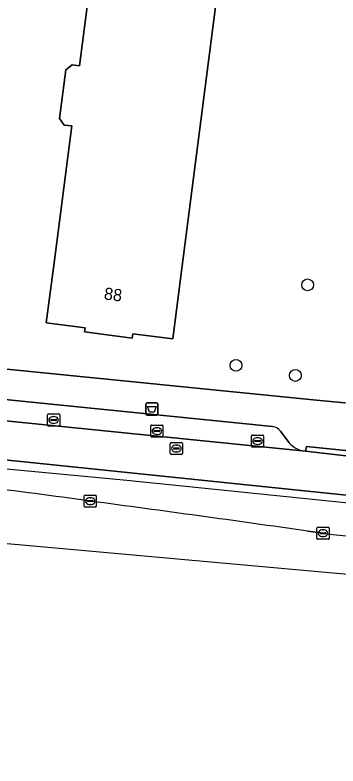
# Model space of a CAD drawing. Extents: x 160023 to 161302, y 384750 to 385707.
# Drawn here: x 161052.2 to 161079, y 384857 to 384919 of the extents above; entities that cross this region are included whole.
import ezdxf

# ---------------------------------------------------------------- set-up
doc = ezdxf.new("R2010")
doc.units = 0
for name, color, linetype in [('IMGEO_Afvalbak', 7, 'Continuous'), ('IMGEO_Berm_groen', 7, 'Continuous'), ('IMGEO_Boom', 7, 'Continuous'), ('IMGEO_Erf', 7, 'Continuous'), ('IMGEO_Hek', 7, 'Continuous'), ('IMGEO_Kolk', 7, 'Continuous'), ('IMGEO_Pand', 7, 'Continuous'), ('IMGEO_Pand_nummerreeks', 7, 'Continuous'), ('IMGEO_Parkeervlak_open', 7, 'Continuous'), ('IMGEO_Rijbaan_lokaal_gesloten', 7, 'Continuous'), ('IMGEO_Rijbaan_regionaal_gesloten', 7, 'Continuous'), ('IMGEO_Rioolput', 7, 'Continuous'), ('IMGEO_Voetpad_open', 7, 'Continuous')]:
    doc.layers.add(name, color=color, linetype=linetype)

msp = doc.modelspace()

# ---------------------------------------------------------------- linework, layer by layer
at = {"layer": 'IMGEO_Afvalbak'}
for p, q in [((161063.147, 384886.971), (161063.937, 384886.971)), ((161063.937, 384886.971), (161063.147, 384886.971)), ((161063.047, 384886.071), (161063.047, 384886.871)), ((161063.047, 384886.871), (161063.047, 384886.071)), ((161064.037, 384886.871), (161064.037, 384886.071)), ((161064.037, 384886.071), (161064.037, 384886.871)), ((161063.937, 384885.971), (161063.147, 384885.971)), ((161063.147, 384885.971), (161063.937, 384885.971))]:
    msp.add_line(p, q, dxfattribs=at)
msp.add_lwpolyline([(161063.19, 384886.685), (161063.894, 384886.685), (161063.745, 384886.215), (161063.339, 384886.215), (161063.19, 384886.685)], dxfattribs=at)
for centre, start, end in [((161063.147, 384886.871), 90, 180), ((161063.147, 384886.871), 90, 180), ((161063.937, 384886.871), 0, 90), ((161063.937, 384886.871), 360, 90), ((161063.147, 384886.071), 180, 270), ((161063.147, 384886.071), 180, 270), ((161063.937, 384886.071), 270, 0), ((161063.937, 384886.071), 270, 0)]:
    msp.add_arc(centre, 0.1, start, end, dxfattribs=at)
at = {"layer": 'IMGEO_Berm_groen'}
for points in [[(161086.584, 384878.625), (161045.747, 384882.846)], [(161076.457, 384876.379), (161077.71, 384876.204)]]:
    msp.add_lwpolyline(points, dxfattribs=at)
for centre, radius, start, end in [((160980.995, 384326.944), 557.322, 82.01155, 83.91006), ((160749.439, 382567.372), 2332.05, 81.938981, 82.385615), ((161090.993, 384989.356), 113.929, 263.30441, 269.95452)]:
    msp.add_arc(centre, radius, start, end, dxfattribs=at)
at = {"layer": 'IMGEO_Boom'}
for centre in [(161076.436, 384896.734), (161070.512, 384890.08), (161075.422, 384889.249)]:
    msp.add_circle(centre, 0.489, dxfattribs=at)
at = {"layer": 'IMGEO_Erf'}
for points in [[(161070.616, 384933.668), (161065.92, 384897.229), (161065.277, 384892.27), (161061.96, 384892.7), (161061.912, 384892.329), (161057.973, 384892.839), (161058.018, 384893.188), (161054.804, 384893.605), (161055.447, 384898.564), (161056.913, 384909.869), (161056.299, 384909.948), (161055.894, 384910.475), (161056.417, 384914.511), (161056.944, 384914.917), (161057.558, 384914.837), (161061.652, 384946.406)], [(161051, 384889.81), (161077.161, 384887.212), (161079.529, 384886.98)]]:
    msp.add_lwpolyline(points, dxfattribs=at)
at = {"layer": 'IMGEO_Hek'}
msp.add_lwpolyline([(161048.879, 384881.764), (161061.462, 384880.58), (161100.335, 384876.62)], dxfattribs=at)
at = {"layer": 'IMGEO_Kolk'}
for p, q in [((161054.915, 384885.136), (161054.915, 384885.988)), ((161054.99, 384886.062), (161055.842, 384886.062)), ((161055.403, 384885.842), (161055.428, 384885.842)), ((161055.916, 384885.988), (161055.916, 384885.136)), ((161055.174, 384885.556), (161055.174, 384885.568)), ((161055.612, 384885.519), (161055.214, 384885.519)), ((161055.217, 384885.605), (161055.615, 384885.605)), ((161055.426, 384885.282), (161055.401, 384885.282)), ((161055.658, 384885.568), (161055.658, 384885.556)), ((161063.539, 384885.149), (161064.391, 384885.149)), ((161055.842, 384885.062), (161054.99, 384885.062)), ((161063.464, 384884.223), (161063.464, 384885.075)), ((161063.723, 384884.643), (161063.723, 384884.655)), ((161064.161, 384884.606), (161063.763, 384884.606)), ((161063.766, 384884.692), (161064.164, 384884.692)), ((161063.952, 384884.929), (161063.977, 384884.929)), ((161064.207, 384884.655), (161064.207, 384884.643)), ((161064.465, 384885.075), (161064.465, 384884.223)), ((161064.391, 384884.149), (161063.539, 384884.149)), ((161063.975, 384884.369), (161063.95, 384884.369)), ((161071.791, 384883.397), (161071.791, 384884.249)), ((161071.866, 384884.323), (161072.718, 384884.323)), ((161072.093, 384883.866), (161072.491, 384883.866)), ((161072.279, 384884.103), (161072.304, 384884.103)), ((161072.792, 384884.249), (161072.792, 384883.397)), ((161072.718, 384883.323), (161071.866, 384883.323)), ((161072.05, 384883.817), (161072.05, 384883.829)), ((161072.488, 384883.78), (161072.09, 384883.78)), ((161072.302, 384883.543), (161072.277, 384883.543)), ((161072.534, 384883.829), (161072.534, 384883.817)), ((161057.947, 384878.432), (161057.947, 384879.284)), ((161058.022, 384879.358), (161058.874, 384879.358)), ((161058.249, 384878.901), (161058.647, 384878.901)), ((161058.435, 384879.138), (161058.46, 384879.138)), ((161058.948, 384879.284), (161058.948, 384878.432)), ((161058.874, 384878.358), (161058.022, 384878.358)), ((161058.206, 384878.852), (161058.206, 384878.864)), ((161058.644, 384878.815), (161058.246, 384878.815)), ((161058.458, 384878.578), (161058.433, 384878.578)), ((161058.69, 384878.864), (161058.69, 384878.852)), ((161077.209, 384875.778), (161077.209, 384876.63)), ((161077.284, 384876.704), (161078.136, 384876.704)), ((161077.697, 384876.484), (161077.722, 384876.484)), ((161078.21, 384876.63), (161078.21, 384875.778)), ((161077.468, 384876.198), (161077.468, 384876.21)), ((161077.906, 384876.161), (161077.508, 384876.161)), ((161077.511, 384876.247), (161077.909, 384876.247)), ((161077.72, 384875.924), (161077.695, 384875.924)), ((161077.952, 384876.21), (161077.952, 384876.198)), ((161078.136, 384875.704), (161077.284, 384875.704))]:
    msp.add_line(p, q, dxfattribs=at)
for points in [[(161054.915, 384885.136), (161054.915, 384885.988)], [(161054.99, 384886.062), (161055.842, 384886.062)], [(161055.916, 384885.988), (161055.916, 384885.136)], [(161063.539, 384885.149), (161064.391, 384885.149)], [(161055.842, 384885.062), (161054.99, 384885.062)], [(161063.464, 384884.223), (161063.464, 384885.075)], [(161064.465, 384885.075), (161064.465, 384884.223)], [(161064.391, 384884.149), (161063.539, 384884.149)], [(161071.791, 384883.397), (161071.791, 384884.249)], [(161071.866, 384884.323), (161072.718, 384884.323)], [(161072.792, 384884.249), (161072.792, 384883.397)], [(161072.718, 384883.323), (161071.866, 384883.323)], [(161057.947, 384878.432), (161057.947, 384879.284)], [(161058.022, 384879.358), (161058.874, 384879.358)], [(161058.948, 384879.284), (161058.948, 384878.432)], [(161058.874, 384878.358), (161058.022, 384878.358)], [(161077.209, 384875.778), (161077.209, 384876.63)], [(161077.284, 384876.704), (161078.136, 384876.704)], [(161078.21, 384876.63), (161078.21, 384875.778)], [(161078.136, 384875.704), (161077.284, 384875.704)]]:
    msp.add_lwpolyline(points, dxfattribs=at)
for centre, radius, start, end in [((161054.992, 384885.986), 0.0765, 91.55205, 178.44795), ((161054.992, 384885.986), 0.0765, 91.55205, 178.44795), ((161055.84, 384885.986), 0.0765, 1.55205, 88.44795), ((161055.84, 384885.986), 0.0765, 1.55205, 88.44795), ((161054.992, 384885.138), 0.0765, 181.55205, 268.44795), ((161054.992, 384885.138), 0.0765, 181.55205, 268.44795), ((161055.214, 384885.565), 0.0403, 85.87752, 175.75265), ((161055.211, 384885.555), 0.0366, 178.93798, 274.71019), ((161055.615, 384885.562), 0.043, 264.86636, 352.45326), ((161055.619, 384885.567), 0.0386, 1.73085, 96.63898), ((161055.84, 384885.138), 0.0765, 271.55205, 358.44795), ((161055.84, 384885.138), 0.0765, 271.55205, 358.44795), ((161063.541, 384885.073), 0.0765, 91.55205, 178.44795), ((161063.541, 384885.073), 0.0765, 91.55205, 178.44795), ((161064.389, 384885.073), 0.0765, 1.55205, 88.44795), ((161064.389, 384885.073), 0.0765, 1.55205, 88.44795), ((161063.763, 384884.652), 0.0403, 85.87752, 175.75265), ((161063.76, 384884.642), 0.0366, 178.93798, 274.71019), ((161064.164, 384884.649), 0.043, 264.86636, 352.45326), ((161064.168, 384884.654), 0.0386, 1.73085, 96.63898), ((161063.541, 384884.225), 0.0765, 181.55205, 268.44795), ((161063.541, 384884.225), 0.0765, 181.55205, 268.44795), ((161064.389, 384884.225), 0.0765, 271.55205, 358.44795), ((161064.389, 384884.225), 0.0765, 271.55205, 358.44795), ((161071.868, 384884.247), 0.0765, 91.55205, 178.44795), ((161071.868, 384884.247), 0.0765, 91.55205, 178.44795), ((161072.09, 384883.826), 0.0403, 85.87752, 175.75265), ((161072.495, 384883.828), 0.0386, 1.73085, 96.63898), ((161072.716, 384884.247), 0.0765, 1.55205, 88.44795), ((161072.716, 384884.247), 0.0765, 1.55205, 88.44795), ((161071.868, 384883.399), 0.0765, 181.55205, 268.44795), ((161071.868, 384883.399), 0.0765, 181.55205, 268.44795), ((161072.087, 384883.816), 0.0366, 178.93798, 274.71019), ((161072.491, 384883.823), 0.043, 264.86636, 352.45326), ((161072.716, 384883.399), 0.0765, 271.55205, 358.44795), ((161072.716, 384883.399), 0.0765, 271.55205, 358.44795), ((161058.024, 384879.282), 0.0765, 91.55205, 178.44795), ((161058.024, 384879.282), 0.0765, 91.55205, 178.44795), ((161058.246, 384878.861), 0.0403, 85.87752, 175.75265), ((161058.651, 384878.863), 0.0386, 1.73085, 96.63898), ((161058.872, 384879.282), 0.0765, 1.55205, 88.44795), ((161058.872, 384879.282), 0.0765, 1.55205, 88.44795), ((161058.024, 384878.434), 0.0765, 181.55205, 268.44795), ((161058.024, 384878.434), 0.0765, 181.55205, 268.44795), ((161058.243, 384878.851), 0.0366, 178.93798, 274.71019), ((161058.647, 384878.858), 0.043, 264.86636, 352.45326), ((161058.872, 384878.434), 0.0765, 271.55205, 358.44795), ((161058.872, 384878.434), 0.0765, 271.55205, 358.44795), ((161077.286, 384876.628), 0.0765, 91.55205, 178.44795), ((161077.286, 384876.628), 0.0765, 91.55205, 178.44795), ((161078.134, 384876.628), 0.0765, 1.55205, 88.44795), ((161078.134, 384876.628), 0.0765, 1.55205, 88.44795), ((161077.508, 384876.207), 0.0403, 85.87752, 175.75265), ((161077.505, 384876.197), 0.0366, 178.93798, 274.71019), ((161077.909, 384876.204), 0.043, 264.86636, 352.45326), ((161077.913, 384876.209), 0.0386, 1.73085, 96.63898), ((161077.286, 384875.78), 0.0765, 181.55205, 268.44795), ((161077.286, 384875.78), 0.0765, 181.55205, 268.44795), ((161078.134, 384875.78), 0.0765, 271.55205, 358.44795), ((161078.134, 384875.78), 0.0765, 271.55205, 358.44795)]:
    msp.add_arc(centre, radius, start, end, dxfattribs=at)
for centre, major_axis, ratio, start_param, end_param in [((161055.402, 384885.562), (-0.387, 0.002), 0.722429, 4.712389, 7.853982), ((161055.427, 384885.562), (-0.39, 0.002), 0.717154, 1.570796, 4.712389), ((161063.951, 384884.649), (-0.387, 0.002), 0.722429, 4.712389, 7.853982), ((161063.976, 384884.649), (-0.39, 0.002), 0.717154, 1.570796, 4.712389), ((161072.278, 384883.823), (-0.387, 0.002), 0.722429, 4.712389, 7.853982), ((161072.303, 384883.823), (-0.39, 0.002), 0.717154, 1.570796, 4.712389), ((161058.434, 384878.858), (-0.387, 0.002), 0.722429, 4.712389, 7.853982), ((161058.459, 384878.858), (-0.39, 0.002), 0.717154, 1.570796, 4.712389), ((161077.696, 384876.204), (-0.387, 0.002), 0.722429, 4.712389, 7.853982), ((161077.721, 384876.204), (-0.39, 0.002), 0.717154, 1.570796, 4.712389)]:
    msp.add_ellipse(centre, major_axis=major_axis, ratio=ratio, start_param=start_param, end_param=end_param, dxfattribs=at)
at = {"layer": 'IMGEO_Pand'}
msp.add_lwpolyline([(161061.652, 384946.406), (161057.558, 384914.837), (161056.944, 384914.917), (161056.417, 384914.511), (161055.894, 384910.475), (161056.299, 384909.948), (161056.913, 384909.869), (161055.447, 384898.564), (161054.804, 384893.605), (161058.018, 384893.188), (161057.973, 384892.839), (161061.912, 384892.329), (161061.96, 384892.7), (161065.277, 384892.27), (161065.92, 384897.229), (161070.616, 384933.668)], dxfattribs=at)
at = {"layer": 'IMGEO_Parkeervlak_open'}
for points in [[(161073.523, 384885.027), (161045.633, 384887.846)], [(161045.969, 384886.059), (161076.252, 384882.976)], [(161074.922, 384883.685), (161074.186, 384884.644)]]:
    msp.add_lwpolyline(points, dxfattribs=at)
for centre, radius, start, end in [((161073.411, 384884.067), 0.966, 36.64597, 83.32593), ((161076.477, 384885.001), 2.037, 220.22935, 263.64803)]:
    msp.add_arc(centre, radius, start, end, dxfattribs=at)
at = {"layer": 'IMGEO_Rijbaan_lokaal_gesloten'}
for points in [[(161079.856, 384882.572), (161076.252, 384882.976), (161045.969, 384886.059)], [(161045.747, 384882.846), (161086.584, 384878.625)]]:
    msp.add_lwpolyline(points, dxfattribs=at)
at = {"layer": 'IMGEO_Rijbaan_regionaal_gesloten'}
for points in [[(160874.71, 384856.965), (160909.879, 384864.4), (160971.848, 384874.449), (160983.645, 384876.362), (161020.709, 384877.941), (161022.134, 384878.002), (161117.456, 384869.429), (161167.157, 384868.815), (161254.166, 384874.428), (161254.018, 384875.783), (161229.371, 384874.422), (161204.396, 384873.069), (161180.234, 384871.73), (161160.552, 384870.706), (161156.825, 384870.511)], [(161077.71, 384876.204), (161076.457, 384876.379)]]:
    msp.add_lwpolyline(points, dxfattribs=at)
for centre, radius, start, end in [((160980.995, 384326.944), 557.322, 82.01155, 83.91006), ((160749.439, 382567.372), 2332.05, 81.938981, 82.385615), ((161090.993, 384989.356), 113.929, 263.30441, 269.95452)]:
    msp.add_arc(centre, radius, start, end, dxfattribs=at)
at = {"layer": 'IMGEO_Rioolput'}
for p, q in [((161065.075, 384882.783), (161065.075, 384883.635)), ((161065.15, 384883.709), (161066.002, 384883.709)), ((161065.377, 384883.252), (161065.775, 384883.252)), ((161065.563, 384883.489), (161065.588, 384883.489)), ((161066.076, 384883.635), (161066.076, 384882.783)), ((161066.002, 384882.709), (161065.15, 384882.709)), ((161065.334, 384883.203), (161065.334, 384883.215)), ((161065.772, 384883.166), (161065.374, 384883.166)), ((161065.586, 384882.929), (161065.561, 384882.929)), ((161065.818, 384883.215), (161065.818, 384883.203))]:
    msp.add_line(p, q, dxfattribs=at)
for points in [[(161065.075, 384882.783), (161065.075, 384883.635)], [(161065.15, 384883.709), (161066.002, 384883.709)], [(161066.076, 384883.635), (161066.076, 384882.783)], [(161066.002, 384882.709), (161065.15, 384882.709)]]:
    msp.add_lwpolyline(points, dxfattribs=at)
for centre, radius, start, end in [((161065.152, 384883.633), 0.0765, 91.55205, 178.44795), ((161065.152, 384883.633), 0.0765, 91.55205, 178.44795), ((161065.374, 384883.212), 0.0403, 85.87752, 175.75265), ((161065.779, 384883.214), 0.0386, 1.73085, 96.63898), ((161066, 384883.633), 0.0765, 1.55205, 88.44795), ((161066, 384883.633), 0.0765, 1.55205, 88.44795), ((161065.152, 384882.785), 0.0765, 181.55205, 268.44795), ((161065.152, 384882.785), 0.0765, 181.55205, 268.44795), ((161065.371, 384883.202), 0.0366, 178.93798, 274.71019), ((161065.775, 384883.209), 0.043, 264.86636, 352.45326), ((161066, 384882.785), 0.0765, 271.55205, 358.44795), ((161066, 384882.785), 0.0765, 271.55205, 358.44795)]:
    msp.add_arc(centre, radius, start, end, dxfattribs=at)
for centre, major_axis, ratio, start_param, end_param in [((161065.562, 384883.209), (-0.387, 0.002), 0.722429, 4.712389, 7.853982), ((161065.587, 384883.209), (-0.39, 0.002), 0.717154, 1.570796, 4.712389)]:
    msp.add_ellipse(centre, major_axis=major_axis, ratio=ratio, start_param=start_param, end_param=end_param, dxfattribs=at)
at = {"layer": 'IMGEO_Voetpad_open'}
for points in [[(161154.204, 384884.25), (161134.279, 384883.429), (161131.349, 384883.254), (161122.684, 384883.1), (161110.751, 384883.202), (161110.794, 384883.596), (161104.268, 384884.311), (161100.99, 384884.658), (161095.66, 384885.242), (161090.332, 384885.825), (161089.859, 384885.864), (161089.386, 384885.902), (161084.684, 384886.417), (161079.697, 384886.964), (161079.529, 384886.98), (161077.161, 384887.212), (161051, 384889.81)], [(161045.633, 384887.846), (161073.523, 384885.027)], [(161074.186, 384884.644), (161074.922, 384883.685)], [(161076.252, 384882.976), (161076.36, 384883.38), (161079.854, 384883.02), (161079.856, 384882.572)]]:
    msp.add_lwpolyline(points, dxfattribs=at)
msp.add_lwpolyline([(161079.856, 384882.572), (161079.854, 384883.02), (161076.36, 384883.38), (161076.252, 384882.976)], close=True, dxfattribs=at)
for centre, radius, start, end in [((161073.411, 384884.067), 0.966, 36.64597, 83.32593), ((161076.477, 384885.001), 2.037, 220.22935, 263.64803)]:
    msp.add_arc(centre, radius, start, end, dxfattribs=at)

# ---------------------------------------------------------------- texts
at = {"layer": 'IMGEO_Pand_nummerreeks'}
msp.add_text('88', height=1, rotation=352.73565, dxfattribs=at).set_placement((161059.543, 384895.541))

doc.saveas('drawing.dxf')
